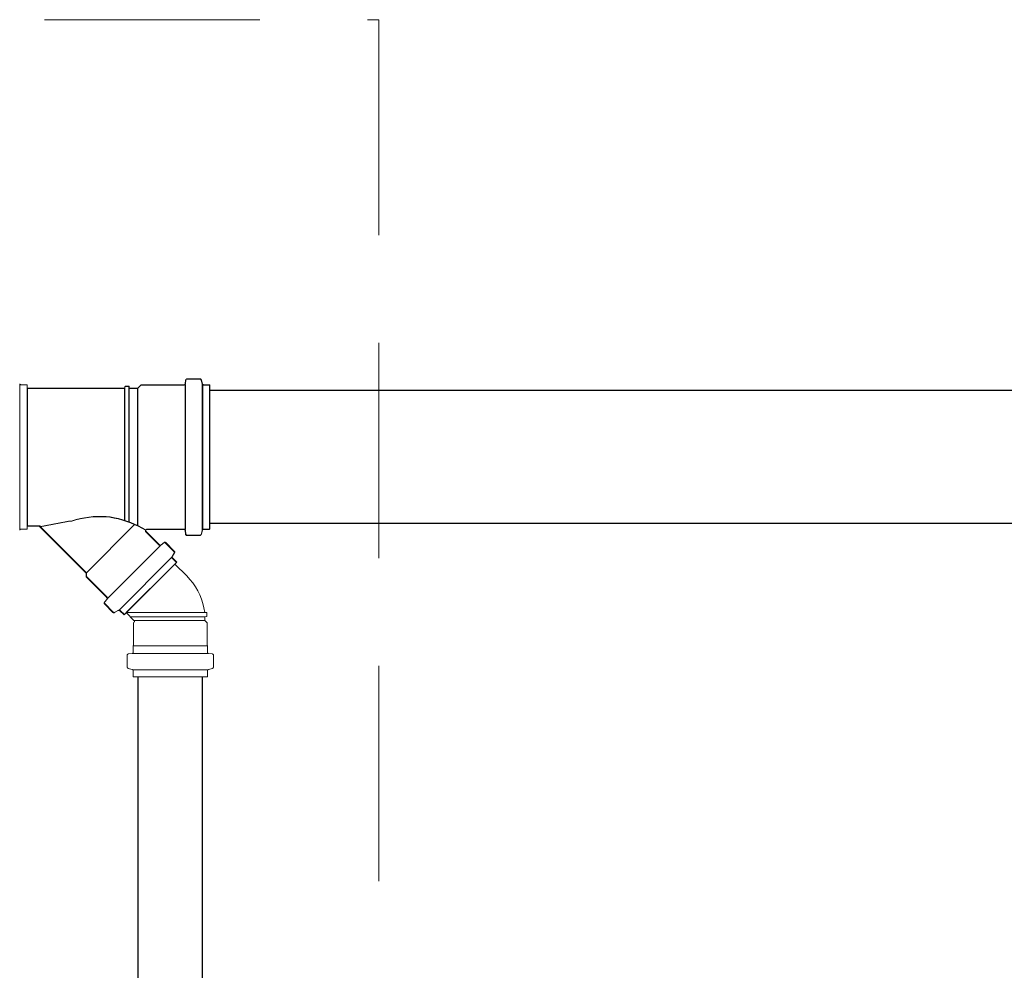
# Model space of a CAD drawing. Header units: millimetres. Extents: x 321 to 585, y -277 to 9.
# Tile 681 of 1056: x 350.07 to 351.52, y -35.5 to -34.1. Entities that reach past the tile are written whole.
import ezdxf

# ---------------------------------------------------------------- set-up
doc = ezdxf.new("R2010")
doc.units = ezdxf.units.MM
doc.header["$MEASUREMENT"] = 0
doc.linetypes.add('HIDDEN2', pattern=[0.47625, 0.3175, -0.15875])
for name, color, linetype, lineweight in [('DI-Detalhes', 5, 'HIDDEN2', 9), ('Simbolos', 5, 'Continuous', 20), ('Simbolos_int', 2, 'Continuous', 15), ('TQ-Condutos', 3, 'Continuous', 25)]:
    doc.layers.add(name, color=color, linetype=linetype, lineweight=lineweight)

msp = doc.modelspace()

# ---------------------------------------------------------------- linework, layer by layer
at = {"layer": 'DI-Detalhes'}
msp.add_lwpolyline([(342.9614, -34.0995), (350.5979, -34.0995), (350.5979, -39.845), (342.9614, -39.845), (342.9614, -34.0995)], dxfattribs=at)
at = {"layer": 'Simbolos'}
for p, q in [((350.313, -34.6312), (350.3126, -34.6364)), ((350.3135, -34.6307), (350.3131, -34.6359)), ((350.3339, -34.6294), (350.315, -34.6294)), ((350.3344, -34.6289), (350.3155, -34.6289)), ((350.3359, -34.6309), (350.3374, -34.6367)), ((350.3364, -34.6304), (350.3379, -34.6362)), ((350.0792, -34.6377), (350.0704, -34.6377)), ((350.0792, -34.6377), (350.0792, -34.8507)), ((350.2232, -34.6431), (350.0792, -34.6431)), ((350.0792, -34.6431), (350.0792, -34.8463)), ((350.2237, -34.6426), (350.0797, -34.6426)), ((350.0797, -34.6426), (350.0797, -34.8458)), ((350.2232, -34.6431), (350.2235, -34.6401)), ((350.2232, -34.8384), (350.2232, -34.6431)), ((350.2294, -34.6401), (350.2235, -34.6401)), ((350.2237, -34.6426), (350.224, -34.6396)), ((350.2237, -34.8379), (350.2237, -34.6426)), ((350.2299, -34.6396), (350.224, -34.6396)), ((350.2296, -34.6431), (350.2294, -34.6401)), ((350.2296, -34.8406), (350.2296, -34.6431)), ((350.242, -34.6431), (350.2296, -34.6431)), ((350.2301, -34.6426), (350.2299, -34.6396)), ((350.2301, -34.8401), (350.2301, -34.6426)), ((350.2425, -34.6426), (350.2301, -34.6426)), ((350.2469, -34.6382), (350.242, -34.6431)), ((350.242, -34.8459), (350.242, -34.6431)), ((350.2474, -34.6377), (350.2425, -34.6426)), ((350.2425, -34.8454), (350.2425, -34.6426)), ((350.3106, -34.6382), (350.2469, -34.6382)), ((350.3111, -34.6377), (350.2474, -34.6377)), ((350.3124, -34.6382), (350.3124, -34.8512)), ((350.3129, -34.6377), (350.3129, -34.8507)), ((350.3378, -34.6382), (350.3378, -34.8512)), ((350.3383, -34.6377), (350.3383, -34.8507)), ((350.3482, -34.6382), (350.3393, -34.6382)), ((350.3487, -34.6377), (350.3398, -34.6377)), ((350.3482, -34.6382), (350.3482, -34.8512)), ((350.3487, -34.6377), (350.3487, -34.8507)), ((350.0792, -34.8507), (350.0704, -34.8507)), ((350.0971, -34.8463), (350.0792, -34.8463)), ((350.0976, -34.8458), (350.0797, -34.8458)), ((350.1664, -34.9155), (350.0971, -34.8463)), ((350.1669, -34.915), (350.0976, -34.8458)), ((350.2379, -34.844), (350.1664, -34.9155)), ((350.2384, -34.8435), (350.1669, -34.915)), ((350.3106, -34.8512), (350.2559, -34.8512)), ((350.3111, -34.8507), (350.2564, -34.8507)), ((350.313, -34.8582), (350.3126, -34.853)), ((350.3135, -34.8577), (350.3131, -34.8525)), ((350.3359, -34.8585), (350.3374, -34.8527)), ((350.3364, -34.858), (350.3379, -34.8522)), ((350.3482, -34.8512), (350.3393, -34.8512)), ((350.3487, -34.8507), (350.3398, -34.8507)), ((350.2741, -34.8742), (350.2545, -34.8546)), ((350.2746, -34.8737), (350.255, -34.8541)), ((350.3339, -34.86), (350.315, -34.86)), ((350.3344, -34.8595), (350.3155, -34.8595)), ((350.2754, -34.8755), (350.1981, -34.9529)), ((350.2759, -34.875), (350.1986, -34.9524)), ((350.2808, -34.871), (350.2768, -34.8743)), ((350.2813, -34.8705), (350.2773, -34.8738)), ((350.2959, -34.8835), (350.2835, -34.8711)), ((350.2964, -34.883), (350.284, -34.8706)), ((350.2924, -34.8925), (350.2151, -34.9699)), ((350.2929, -34.892), (350.2156, -34.9694)), ((350.2963, -34.8859), (350.2932, -34.8912)), ((350.2997, -34.8998), (350.2935, -34.8936)), ((350.2968, -34.8854), (350.2937, -34.8907)), ((350.3002, -34.8993), (350.294, -34.8931)), ((350.2997, -34.8998), (350.2223, -34.9771)), ((350.3002, -34.8993), (350.2228, -34.9766)), ((350.3149, -34.9197), (350.2973, -34.9021)), ((350.1664, -34.9212), (350.1664, -34.9155)), ((350.1968, -34.9516), (350.1664, -34.9212)), ((350.1669, -34.9207), (350.1669, -34.915)), ((350.1973, -34.9511), (350.1669, -34.9207)), ((350.1935, -34.9583), (350.1969, -34.9543)), ((350.194, -34.9578), (350.1974, -34.9538)), ((350.206, -34.9734), (350.1936, -34.961)), ((350.2065, -34.9729), (350.1941, -34.9605)), ((350.2089, -34.9732), (350.2142, -34.9702)), ((350.2084, -34.9737), (350.2137, -34.9707)), ((350.2223, -34.9771), (350.2162, -34.971)), ((350.2228, -34.9766), (350.2167, -34.9705)), ((350.237, -34.9852), (350.2256, -34.9738)), ((350.3413, -34.9736), (350.3443, -34.9738)), ((350.3413, -34.98), (350.3443, -34.9797)), ((350.3413, -34.9852), (350.3413, -34.98)), ((350.3443, -34.9797), (350.3443, -34.9738)), ((350.2363, -34.9888), (350.237, -34.988)), ((350.2363, -35.0224), (350.2363, -34.9888)), ((350.3449, -34.9888), (350.3413, -34.9852)), ((350.3449, -35.0224), (350.3449, -34.9888)), ((350.2359, -35.0228), (350.2363, -35.0224)), ((350.2359, -35.0321), (350.2359, -35.0228)), ((350.3453, -35.0228), (350.3449, -35.0224)), ((350.3453, -35.0321), (350.3453, -35.0228)), ((350.227, -35.0541), (350.227, -35.0366)), ((350.2288, -35.0346), (350.2341, -35.0341)), ((350.3524, -35.0346), (350.3471, -35.0341)), ((350.3542, -35.0541), (350.3542, -35.0366)), ((350.2285, -35.056), (350.2344, -35.0576)), ((350.3527, -35.056), (350.3468, -35.0576)), ((350.2359, -35.0683), (350.2359, -35.0596)), ((350.3453, -35.0683), (350.2359, -35.0683)), ((350.3453, -35.0683), (350.3453, -35.0596))]:
    msp.add_line(p, q, dxfattribs=at)
for points in [[(350.0684, -34.6362), (350.0685, -34.6365), (350.0687, -34.6367), (350.0688, -34.637), (350.069, -34.6372), (350.0693, -34.6374), (350.0695, -34.6375), (350.0698, -34.6376), (350.0701, -34.6377), (350.0704, -34.6377)], [(350.3111, -34.6377), (350.3114, -34.6377), (350.3117, -34.6376), (350.312, -34.6375), (350.3123, -34.6373), (350.3125, -34.6371), (350.3127, -34.6368), (350.3129, -34.6365), (350.313, -34.6362), (350.3131, -34.6359)], [(350.315, -34.6294), (350.3147, -34.6294), (350.3143, -34.6295), (350.314, -34.6296), (350.3138, -34.6298), (350.3135, -34.63), (350.3133, -34.6303), (350.3132, -34.6306), (350.3131, -34.6309), (350.313, -34.6312)], [(350.3155, -34.6289), (350.3152, -34.6289), (350.3148, -34.629), (350.3145, -34.6291), (350.3143, -34.6293), (350.314, -34.6295), (350.3138, -34.6298), (350.3137, -34.6301), (350.3136, -34.6304), (350.3135, -34.6307)], [(350.3358, -34.6309), (350.3358, -34.6306), (350.3356, -34.6303), (350.3354, -34.6301), (350.3352, -34.6299), (350.335, -34.6297), (350.3348, -34.6296), (350.3345, -34.6295), (350.3342, -34.6294), (350.3339, -34.6294)], [(350.3363, -34.6304), (350.3363, -34.6301), (350.3361, -34.6298), (350.3359, -34.6296), (350.3357, -34.6294), (350.3355, -34.6292), (350.3353, -34.6291), (350.335, -34.629), (350.3347, -34.6289), (350.3344, -34.6289)], [(350.3379, -34.6362), (350.338, -34.6365), (350.3381, -34.6367), (350.3383, -34.637), (350.3385, -34.6372), (350.3387, -34.6374), (350.339, -34.6375), (350.3393, -34.6376), (350.3395, -34.6377), (350.3398, -34.6377)], [(350.3106, -34.6382), (350.3109, -34.6382), (350.3112, -34.6381), (350.3115, -34.638), (350.3118, -34.6378), (350.312, -34.6376), (350.3122, -34.6373), (350.3124, -34.637), (350.3125, -34.6367), (350.3126, -34.6364)], [(350.3374, -34.6367), (350.3375, -34.637), (350.3376, -34.6372), (350.3378, -34.6375), (350.338, -34.6377), (350.3382, -34.6379), (350.3385, -34.638), (350.3388, -34.6381), (350.339, -34.6382), (350.3393, -34.6382)], [(350.1451, -34.8388), (350.1399, -34.8396), (350.1348, -34.8405), (350.1296, -34.8413), (350.1245, -34.8422), (350.1193, -34.8432), (350.1142, -34.8441), (350.109, -34.8451), (350.1039, -34.8461), (350.0988, -34.8472)], [(350.1456, -34.8383), (350.1404, -34.8391), (350.1353, -34.84), (350.1301, -34.8408), (350.125, -34.8417), (350.1198, -34.8427), (350.1147, -34.8436), (350.1095, -34.8446), (350.1044, -34.8456), (350.0993, -34.8467)], [(350.2016, -34.8332), (350.1953, -34.8326), (350.1889, -34.8324), (350.1826, -34.8324), (350.1762, -34.8327), (350.1699, -34.8334), (350.1636, -34.8343), (350.1574, -34.8355), (350.1512, -34.837), (350.1451, -34.8388)], [(350.2021, -34.8327), (350.1958, -34.8321), (350.1894, -34.8319), (350.1831, -34.8319), (350.1767, -34.8322), (350.1704, -34.8329), (350.1641, -34.8338), (350.1579, -34.835), (350.1517, -34.8365), (350.1456, -34.8383)], [(350.2541, -34.8523), (350.2487, -34.8492), (350.2431, -34.8464), (350.2374, -34.8438), (350.2317, -34.8414), (350.2258, -34.8393), (350.2199, -34.8374), (350.2138, -34.8357), (350.2077, -34.8343), (350.2016, -34.8332)], [(350.2546, -34.8518), (350.2492, -34.8487), (350.2436, -34.8459), (350.2379, -34.8433), (350.2322, -34.8409), (350.2263, -34.8388), (350.2204, -34.8369), (350.2143, -34.8352), (350.2082, -34.8338), (350.2021, -34.8327)], [(350.0704, -34.8507), (350.0701, -34.8507), (350.0698, -34.8508), (350.0695, -34.8509), (350.0693, -34.851), (350.069, -34.8512), (350.0688, -34.8514), (350.0687, -34.8516), (350.0685, -34.8519), (350.0684, -34.8522)], [(350.0988, -34.8472), (350.0987, -34.847), (350.0985, -34.8468), (350.0983, -34.8467), (350.0982, -34.8466), (350.098, -34.8465), (350.0978, -34.8464), (350.0976, -34.8463), (350.0974, -34.8463), (350.0971, -34.8463)], [(350.0993, -34.8467), (350.0992, -34.8465), (350.099, -34.8463), (350.0988, -34.8462), (350.0987, -34.8461), (350.0985, -34.846), (350.0983, -34.8459), (350.0981, -34.8458), (350.0979, -34.8458), (350.0976, -34.8458)], [(350.2559, -34.8512), (350.2557, -34.8512), (350.2554, -34.8513), (350.2551, -34.8513), (350.2549, -34.8515), (350.2547, -34.8516), (350.2545, -34.8518), (350.2543, -34.852), (350.2542, -34.8522), (350.2541, -34.8524), (350.254, -34.8527), (350.2539, -34.8529), (350.2539, -34.8532), (350.2539, -34.8535), (350.254, -34.8537), (350.2541, -34.854), (350.2542, -34.8542), (350.2543, -34.8544), (350.2545, -34.8546)], [(350.2564, -34.8507), (350.2562, -34.8507), (350.2559, -34.8508), (350.2556, -34.8508), (350.2554, -34.851), (350.2552, -34.8511), (350.255, -34.8513), (350.2548, -34.8515), (350.2547, -34.8517), (350.2546, -34.8519), (350.2545, -34.8522), (350.2544, -34.8524), (350.2544, -34.8527), (350.2544, -34.853), (350.2545, -34.8532), (350.2546, -34.8535), (350.2547, -34.8537), (350.2548, -34.8539), (350.255, -34.8541)], [(350.3126, -34.853), (350.3125, -34.8527), (350.3124, -34.8524), (350.3122, -34.8521), (350.312, -34.8518), (350.3118, -34.8516), (350.3115, -34.8514), (350.3112, -34.8513), (350.3109, -34.8512), (350.3106, -34.8512)], [(350.3131, -34.8525), (350.313, -34.8522), (350.3129, -34.8519), (350.3127, -34.8516), (350.3125, -34.8513), (350.3123, -34.8511), (350.312, -34.8509), (350.3117, -34.8508), (350.3114, -34.8507), (350.3111, -34.8507)], [(350.3393, -34.8512), (350.339, -34.8512), (350.3388, -34.8513), (350.3385, -34.8514), (350.3382, -34.8515), (350.338, -34.8517), (350.3378, -34.8519), (350.3376, -34.8521), (350.3375, -34.8524), (350.3374, -34.8527)], [(350.3398, -34.8507), (350.3395, -34.8507), (350.3393, -34.8508), (350.339, -34.8509), (350.3387, -34.851), (350.3385, -34.8512), (350.3383, -34.8514), (350.3381, -34.8516), (350.338, -34.8519), (350.3379, -34.8522)], [(350.313, -34.8582), (350.3131, -34.8585), (350.3132, -34.8588), (350.3133, -34.8591), (350.3135, -34.8594), (350.3138, -34.8596), (350.314, -34.8598), (350.3143, -34.8599), (350.3147, -34.86), (350.315, -34.86)], [(350.3135, -34.8577), (350.3136, -34.858), (350.3137, -34.8583), (350.3138, -34.8586), (350.314, -34.8589), (350.3143, -34.8591), (350.3145, -34.8593), (350.3148, -34.8594), (350.3152, -34.8595), (350.3155, -34.8595)], [(350.3339, -34.86), (350.3342, -34.86), (350.3345, -34.8599), (350.3348, -34.8598), (350.335, -34.8597), (350.3352, -34.8595), (350.3354, -34.8593), (350.3356, -34.859), (350.3358, -34.8588), (350.3358, -34.8585)], [(350.3344, -34.8595), (350.3347, -34.8595), (350.335, -34.8594), (350.3353, -34.8593), (350.3355, -34.8592), (350.3357, -34.859), (350.3359, -34.8588), (350.3361, -34.8585), (350.3363, -34.8583), (350.3363, -34.858)], [(350.2741, -34.8742), (350.2744, -34.8744), (350.2746, -34.8746), (350.2749, -34.8747), (350.2753, -34.8748), (350.2756, -34.8748), (350.2759, -34.8748), (350.2762, -34.8747), (350.2765, -34.8745), (350.2768, -34.8743)], [(350.2746, -34.8737), (350.2749, -34.8739), (350.2751, -34.8741), (350.2754, -34.8742), (350.2758, -34.8743), (350.2761, -34.8743), (350.2764, -34.8743), (350.2767, -34.8742), (350.277, -34.874), (350.2773, -34.8738)], [(350.2835, -34.8711), (350.2833, -34.8708), (350.283, -34.8707), (350.2827, -34.8706), (350.2824, -34.8705), (350.2821, -34.8705), (350.2817, -34.8705), (350.2814, -34.8706), (350.2811, -34.8708), (350.2808, -34.8709)], [(350.284, -34.8706), (350.2838, -34.8703), (350.2835, -34.8702), (350.2832, -34.8701), (350.2829, -34.87), (350.2826, -34.87), (350.2822, -34.87), (350.2819, -34.8701), (350.2816, -34.8703), (350.2813, -34.8704)], [(350.2968, -34.8854), (350.2969, -34.8851), (350.297, -34.8848), (350.297, -34.8845), (350.297, -34.8843), (350.297, -34.884), (350.2969, -34.8837), (350.2968, -34.8834), (350.2966, -34.8832), (350.2964, -34.883)], [(350.2932, -34.8912), (350.2931, -34.8915), (350.293, -34.8917), (350.2929, -34.892), (350.2929, -34.8923), (350.293, -34.8926), (350.293, -34.8929), (350.2932, -34.8931), (350.2933, -34.8934), (350.2935, -34.8936)], [(350.2937, -34.8907), (350.2936, -34.891), (350.2935, -34.8912), (350.2934, -34.8915), (350.2934, -34.8918), (350.2935, -34.8921), (350.2935, -34.8924), (350.2937, -34.8926), (350.2938, -34.8929), (350.294, -34.8931)], [(350.2963, -34.8859), (350.2964, -34.8856), (350.2965, -34.8853), (350.2965, -34.885), (350.2965, -34.8848), (350.2965, -34.8845), (350.2964, -34.8842), (350.2963, -34.8839), (350.2961, -34.8837), (350.2959, -34.8835)], [(350.3413, -34.9736), (350.3402, -34.9669), (350.3386, -34.9603), (350.3365, -34.9538), (350.3339, -34.9476), (350.331, -34.9415), (350.3276, -34.9356), (350.3237, -34.93), (350.3195, -34.9247), (350.3149, -34.9197)], [(350.1969, -34.9543), (350.1971, -34.954), (350.1972, -34.9537), (350.1973, -34.9534), (350.1973, -34.9531), (350.1973, -34.9527), (350.1973, -34.9524), (350.1971, -34.9521), (350.197, -34.9518), (350.1967, -34.9516)], [(350.1974, -34.9538), (350.1976, -34.9535), (350.1977, -34.9532), (350.1978, -34.9529), (350.1978, -34.9526), (350.1978, -34.9522), (350.1978, -34.9519), (350.1976, -34.9516), (350.1975, -34.9513), (350.1972, -34.9511)], [(350.1935, -34.9583), (350.1933, -34.9586), (350.1931, -34.9589), (350.1931, -34.9592), (350.193, -34.9595), (350.193, -34.9598), (350.1931, -34.9602), (350.1932, -34.9605), (350.1934, -34.9608), (350.1936, -34.961)], [(350.194, -34.9578), (350.1938, -34.9581), (350.1936, -34.9584), (350.1936, -34.9587), (350.1935, -34.959), (350.1935, -34.9593), (350.1936, -34.9597), (350.1937, -34.96), (350.1939, -34.9603), (350.1941, -34.9605)], [(350.2166, -34.9705), (350.2164, -34.9703), (350.2162, -34.9701), (350.2159, -34.97), (350.2156, -34.9699), (350.2154, -34.9699), (350.2151, -34.9699), (350.2148, -34.9699), (350.2145, -34.97), (350.2142, -34.9701)], [(350.206, -34.9734), (350.2062, -34.9736), (350.2065, -34.9738), (350.2067, -34.9739), (350.207, -34.974), (350.2073, -34.974), (350.2076, -34.974), (350.2079, -34.9739), (350.2082, -34.9739), (350.2084, -34.9737)], [(350.2065, -34.9729), (350.2067, -34.9731), (350.207, -34.9733), (350.2072, -34.9734), (350.2075, -34.9735), (350.2078, -34.9735), (350.2081, -34.9735), (350.2084, -34.9734), (350.2087, -34.9734), (350.2089, -34.9732)], [(350.2161, -34.971), (350.2159, -34.9708), (350.2157, -34.9706), (350.2154, -34.9705), (350.2151, -34.9704), (350.2149, -34.9704), (350.2146, -34.9704), (350.2143, -34.9704), (350.214, -34.9705), (350.2137, -34.9706)], [(350.237, -34.988), (350.2373, -34.9878), (350.2374, -34.9875), (350.2376, -34.9871), (350.2376, -34.9868), (350.2376, -34.9864), (350.2376, -34.9861), (350.2374, -34.9858), (350.2373, -34.9855), (350.237, -34.9852)], [(350.2288, -35.0346), (350.2285, -35.0346), (350.2282, -35.0348), (350.2279, -35.0349), (350.2276, -35.0351), (350.2274, -35.0354), (350.2272, -35.0356), (350.2271, -35.0359), (350.227, -35.0363), (350.227, -35.0366)], [(350.2341, -35.0341), (350.2344, -35.0341), (350.2347, -35.034), (350.235, -35.0338), (350.2353, -35.0336), (350.2355, -35.0333), (350.2357, -35.0331), (350.2358, -35.0328), (350.2359, -35.0325), (350.2359, -35.0321)], [(350.3453, -35.0321), (350.3453, -35.0325), (350.3454, -35.0328), (350.3455, -35.0331), (350.3457, -35.0333), (350.3459, -35.0336), (350.3462, -35.0338), (350.3465, -35.034), (350.3468, -35.0341), (350.3471, -35.0341)], [(350.3542, -35.0366), (350.3542, -35.0363), (350.3541, -35.0359), (350.354, -35.0356), (350.3538, -35.0354), (350.3536, -35.0351), (350.3533, -35.0349), (350.353, -35.0348), (350.3527, -35.0346), (350.3524, -35.0346)], [(350.227, -35.0541), (350.227, -35.0544), (350.2271, -35.0547), (350.2272, -35.0549), (350.2273, -35.0552), (350.2275, -35.0554), (350.2277, -35.0556), (350.228, -35.0558), (350.2282, -35.0559), (350.2285, -35.056)], [(350.3527, -35.056), (350.353, -35.0559), (350.3533, -35.0558), (350.3535, -35.0556), (350.3537, -35.0554), (350.3539, -35.0552), (350.354, -35.0549), (350.3541, -35.0547), (350.3542, -35.0544), (350.3542, -35.0541)], [(350.2359, -35.0596), (350.2359, -35.0593), (350.2358, -35.059), (350.2357, -35.0587), (350.2356, -35.0585), (350.2354, -35.0582), (350.2352, -35.058), (350.235, -35.0579), (350.2347, -35.0577), (350.2344, -35.0576)], [(350.3468, -35.0576), (350.3465, -35.0577), (350.3463, -35.0579), (350.346, -35.058), (350.3458, -35.0582), (350.3456, -35.0585), (350.3455, -35.0587), (350.3454, -35.059), (350.3453, -35.0593), (350.3453, -35.0596)]]:
    msp.add_lwpolyline(points, dxfattribs=at)
at = {"layer": 'Simbolos_int'}
for p, q in [((350.0688, -34.6377), (350.0688, -34.8507)), ((350.2256, -34.9738), (350.2973, -34.9021)), ((350.3413, -34.9736), (350.2258, -34.9736)), ((350.3413, -34.98), (350.2318, -34.98)), ((350.3413, -34.9852), (350.237, -34.9852)), ((350.3453, -35.0228), (350.2359, -35.0228)), ((350.3453, -35.034), (350.2359, -35.034)), ((350.3453, -35.058), (350.2359, -35.058))]:
    msp.add_line(p, q, dxfattribs=at)
at = {"layer": 'TQ-Condutos'}
for p, q in [((373.4955, -34.6462), (350.3487, -34.6462)), ((373.4955, -34.8422), (350.3487, -34.8422)), ((350.2431, -37.5531), (350.2431, -35.0683)), ((350.3381, -37.5531), (350.3381, -35.0683))]:
    msp.add_line(p, q, dxfattribs=at)

doc.saveas('drawing.dxf')
